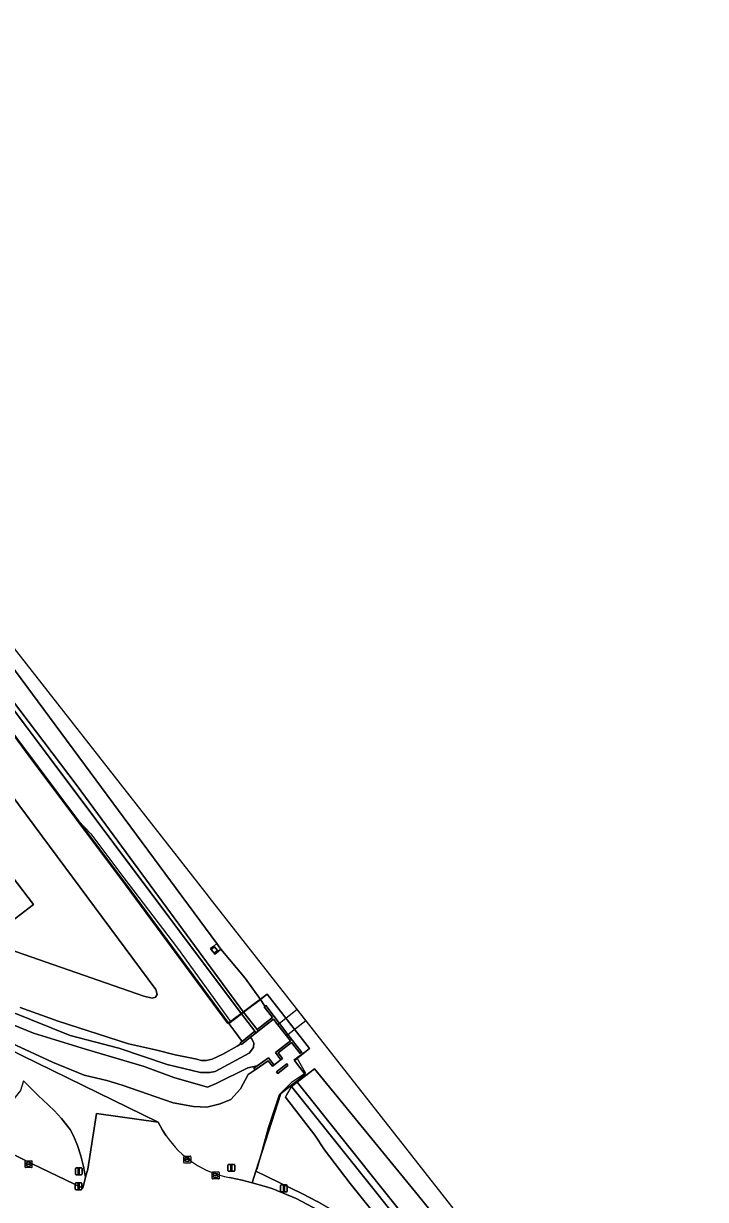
# Model space of a CAD drawing. Extents: x 156141 to 158132, y 385651 to 388333.
# Drawn here: x 156815.5 to 156914.1, y 388163.2 to 388333.3 of the extents above; entities that cross this region are included whole.
import ezdxf

# ---------------------------------------------------------------- set-up
doc = ezdxf.new("R2010")
doc.units = 0
for name, color, linetype in [('IMGEO_Berm_groen', 7, 'Continuous'), ('IMGEO_Duiker', 7, 'Continuous'), ('IMGEO_Grasland_overig', 7, 'Continuous'), ('IMGEO_Groenvoorziening', 7, 'Continuous'), ('IMGEO_Hek', 7, 'Continuous'), ('IMGEO_Kademuur', 7, 'Continuous'), ('IMGEO_Kolk', 7, 'Continuous'), ('IMGEO_Lichtmast', 7, 'Continuous'), ('IMGEO_Loofbos', 7, 'Continuous'), ('IMGEO_Muur', 7, 'Continuous'), ('IMGEO_Oever', 7, 'Continuous'), ('IMGEO_Rijbaan_lokaal_gesloten', 7, 'Continuous'), ('IMGEO_Rijbaan_lokaal_onverhard', 7, 'Continuous'), ('IMGEO_Terreindeel_gesloten', 7, 'Continuous'), ('IMGEO_Terreindeel_open', 7, 'Continuous'), ('IMGEO_Verkeersbordpaal', 7, 'Continuous'), ('IMGEO_Waterloop', 7, 'Continuous')]:
    doc.layers.add(name, color=color, linetype=linetype)

msp = doc.modelspace()

# ---------------------------------------------------------------- linework, layer by layer
at = {"layer": 'IMGEO_Berm_groen'}
msp.add_lwpolyline([(156877.63, 388143.59), (156874.15, 388147.22), (156867.72, 388155.02), (156864.3, 388158.58), (156862.36, 388160.2), (156860.29, 388161.62), (156857.97, 388162.94), (156855.86, 388164.09), (156849.11, 388167.32), (156848.57, 388165.65), (156850.64, 388165.09), (156851.58, 388164.77), (156854.96, 388163.38), (156858.21, 388161.65), (156861.28, 388159.59), (156864.13, 388157.25), (156866.71, 388154.66), (156908.68, 388103.73), (156909.26, 388104.2), (156909.16, 388104.32), (156909.66, 388104.74)], close=True, dxfattribs=at)
at = {"layer": 'IMGEO_Duiker'}
msp.add_lwpolyline([(156856.33, 388189.15), (156855.1, 388190.72), (156852.53, 388188.7), (156852.29, 388188.51), (156853.52, 388186.93), (156853.75, 388187.12)], close=True, dxfattribs=at)
at = {"layer": 'IMGEO_Grasland_overig'}
for points in [[(156914.13, 388115.46), (156842.35, 388206.97), (156842.33, 388206.98), (156842.26, 388207.09), (156805.43, 388254.04), (156759.43, 388316.68), (156747.79, 388333.28), (156745.79, 388332.68), (156750.08, 388326.5), (156784.66, 388278.94), (156809.26, 388246.5), (156843.46, 388200.24), (156844.07, 388199.45), (156847.59, 388195.26), (156849.76, 388192.18), (156850.77, 388192.95), (156856.87, 388185.07), (156854.68, 388183.33), (156856.24, 388181.3), (156852.72, 388178.59), (156849.11, 388167.32), (156855.86, 388164.09), (156857.97, 388162.94)], [(156867.34, 388159.86), (156862.77, 388165.56), (156859.05, 388170.42), (156857.63, 388172.55), (156853.38, 388178.05), (156853.52, 388178.35), (156854.28, 388179.6), (156855.08, 388180.22), (156857.58, 388182.14), (156872.62, 388163.77), (156903.22, 388126.01)]]:
    msp.add_lwpolyline(points, dxfattribs=at)
msp.add_lwpolyline([(156842.35, 388206.97), (156842.26, 388207.09), (156842.33, 388206.98)], close=True, dxfattribs=at)
at = {"layer": 'IMGEO_Groenvoorziening'}
for points in [[(156740.64, 388295.95), (156743.08, 388291.2), (156757.77, 388295.02), (156764.66, 388289.1), (156777.94, 388270.2), (156792.75, 388250), (156834.63, 388193.61), (156834.82, 388192.91), (156834.58, 388192.51), (156834.12, 388192.36), (156832.9, 388192.67), (156810.02, 388200.62), (156807.83, 388198.94), (156805.02, 388202.62), (156788.81, 388212.14), (156760.67, 388233.99)], [(156815.01, 388191.02), (156820.53, 388189.04), (156830.71, 388185.76), (156834.62, 388184.91), (156837.42, 388184.17), (156840.59, 388183.54), (156841.22, 388183.34), (156841.91, 388183.34), (156842.79, 388183.54), (156844.34, 388184.27), (156846.42, 388185.42), (156846.94, 388185.77), (156846.84, 388185.89), (156847.11, 388186.1), (156846.05, 388187.54), (156845.2, 388188.69), (156831.07, 388207.85), (156823.46, 388218), (156808.75, 388237.63)], [(156845.28, 388166.45), (156847.11, 388166.05), (156848.57, 388165.65), (156849.11, 388167.32), (156852.72, 388178.59), (156856.24, 388181.3), (156854.68, 388183.33), (156856.87, 388185.07), (156850.77, 388192.95), (156849.76, 388192.18), (156850.42, 388191.19), (156850.54, 388191.28), (156852.53, 388188.7), (156853.75, 388187.12), (156855.75, 388184.52), (156855.63, 388184.43), (156855.51, 388184.34), (156854.29, 388185.93), (156852.36, 388184.44), (156852.97, 388183.64), (156852.74, 388183.46), (156852.64, 388183.38), (156851.84, 388182.77), (156851.74, 388182.69), (156851.51, 388182.51), (156850.88, 388183.32), (156849, 388181.99), (156848.02, 388181.3), (156846.89, 388179.23), (156845.49, 388177.71), (156843.96, 388177.09), (156842.02, 388176.62), (156840.1, 388176.68), (156837.16, 388177.2), (156829.8, 388179.8), (156827.54, 388180.44), (156824.3, 388181.23), (156819.7, 388183.12), (156813.86, 388185.81)], [(156806.54, 388188.32), (156835, 388174.44), (156835.62, 388173.29), (156836.15, 388172.46)]]:
    msp.add_lwpolyline(points, dxfattribs=at)
for points in [[(156852.11, 388181.72), (156853.58, 388182.85), (156853.76, 388182.61), (156852.3, 388181.48)], [(156815.49, 388180.4), (156815.08, 388179.03), (156813.57, 388177.14), (156812.75, 388175.8), (156811.29, 388173.89), (156810.18, 388172.67), (156808.46, 388172.56), (156816.78, 388168.4), (156824.09, 388164.9), (156824.5, 388166.47), (156824.17, 388168.04), (156823.79, 388169.57), (156823.33, 388171.05), (156822.74, 388172.45), (156822.24, 388173.36), (156821.03, 388174.97), (156819.97, 388176.1), (156818.31, 388177.68), (156817.7, 388178.26), (156816.59, 388179.33)]]:
    msp.add_lwpolyline(points, close=True, dxfattribs=at)
msp.add_arc((156847.81, 388180.24), 14.02, 213.7193, 259.5956, dxfattribs=at)
at = {"layer": 'IMGEO_Hek'}
for points in [[(156852.77, 388190.34), (156850.73, 388192.92), (156845.08, 388188.7), (156830.24, 388208.76), (156816.17, 388227.53), (156807.98, 388238.66), (156797.21, 388252.99), (156781.48, 388274.14), (156771.39, 388287.39), (156763.51, 388298.2), (156750.69, 388314.94), (156745.99, 388321.39), (156739.49, 388330.77)], [(156847.11, 388186.1), (156846.05, 388187.54), (156845.2, 388188.69), (156831.07, 388207.85), (156743.84, 388324.21)], [(156852.82, 388190.29), (156850.77, 388192.95), (156849.76, 388192.18), (156847.34, 388190.32), (156847.04, 388190.1), (156845.2, 388188.69)], [(156852.82, 388190.29), (156855.29, 388187.06)], [(156855.29, 388187.06), (156856.87, 388185.01), (156854.59, 388183.39)], [(156855.06, 388183.73), (156856.31, 388181.51), (156854.28, 388180.16), (156852.48, 388178.4), (156850.88, 388173.6), (156849.24, 388167.58)]]:
    msp.add_lwpolyline(points, dxfattribs=at)
at = {"layer": 'IMGEO_Kademuur'}
for points in [[(156854.29, 388185.93), (156855.51, 388184.34), (156855.63, 388184.43), (156855.75, 388184.52), (156853.75, 388187.12), (156852.53, 388188.7), (156850.54, 388191.28), (156850.42, 388191.19), (156850.3, 388191.1), (156851.5, 388189.55), (156849.28, 388187.84), (156849.46, 388187.6), (156851.68, 388189.31), (156852.29, 388188.51), (156853.52, 388186.93), (156854.1, 388186.17), (156851.93, 388184.49), (156852.74, 388183.46), (156852.97, 388183.64), (156852.36, 388184.44)], [(156849.17, 388187.34), (156848.98, 388187.58), (156847.11, 388186.1), (156846.84, 388185.89), (156846.94, 388185.77), (156847.03, 388185.66), (156847.29, 388185.86), (156848.36, 388186.7)], [(156851.74, 388182.69), (156850.94, 388183.73), (156849.32, 388182.58), (156848.82, 388182.23), (156849, 388181.99), (156850.88, 388183.32), (156851.51, 388182.51)]]:
    msp.add_lwpolyline(points, close=True, dxfattribs=at)
at = {"layer": 'IMGEO_Kolk'}
for p, q in [((156838.77, 388169.51), (156839.62, 388169.51)), ((156815.74, 388167.93), (156815.74, 388168.79)), ((156815.82, 388168.86), (156816.67, 388168.86)), ((156816.67, 388167.86), (156815.82, 388167.86)), ((156816, 388168.35), (156816, 388168.37)), ((156816.04, 388168.4), (156816.44, 388168.4)), ((156816.44, 388168.32), (156816.04, 388168.32)), ((156816.23, 388168.64), (156816.25, 388168.64)), ((156816.25, 388168.08), (156816.23, 388168.08)), ((156816.48, 388168.37), (156816.48, 388168.35)), ((156816.74, 388168.79), (156816.74, 388167.93)), ((156838.69, 388168.58), (156838.69, 388169.44)), ((156839.62, 388168.51), (156838.77, 388168.51)), ((156838.95, 388169), (156838.95, 388169.02)), ((156839.39, 388168.97), (156838.99, 388168.97)), ((156839, 388169.05), (156839.39, 388169.05)), ((156839.18, 388169.29), (156839.21, 388169.29)), ((156839.2, 388168.73), (156839.18, 388168.73)), ((156839.44, 388169.02), (156839.44, 388169)), ((156839.69, 388169.44), (156839.69, 388168.58)), ((156842.81, 388166.3), (156842.81, 388167.16)), ((156842.88, 388167.23), (156843.73, 388167.23)), ((156843.73, 388166.23), (156842.88, 388166.23)), ((156843.06, 388166.72), (156843.06, 388166.74)), ((156843.5, 388166.69), (156843.1, 388166.69)), ((156843.11, 388166.77), (156843.5, 388166.77)), ((156843.29, 388167.01), (156843.32, 388167.01)), ((156843.32, 388166.45), (156843.29, 388166.45)), ((156843.55, 388166.74), (156843.55, 388166.72)), ((156843.81, 388167.16), (156843.81, 388166.3))]:
    msp.add_line(p, q, dxfattribs=at)
for points in [[(156838.77, 388169.51), (156839.62, 388169.51)], [(156815.74, 388167.93), (156815.74, 388168.79)], [(156815.82, 388168.86), (156816.67, 388168.86)], [(156816.67, 388167.86), (156815.82, 388167.86)], [(156816.74, 388168.79), (156816.74, 388167.93)], [(156838.69, 388168.58), (156838.69, 388169.44)], [(156839.62, 388168.51), (156838.77, 388168.51)], [(156839.69, 388169.44), (156839.69, 388168.58)], [(156842.81, 388166.3), (156842.81, 388167.16)], [(156842.88, 388167.23), (156843.73, 388167.23)], [(156843.73, 388166.23), (156842.88, 388166.23)], [(156843.81, 388167.16), (156843.81, 388166.3)]]:
    msp.add_lwpolyline(points, dxfattribs=at)
for centre, radius, start, end in [((156838.77, 388169.44), 0.0765, 91.552, 178.448), ((156838.77, 388169.44), 0.0765, 91.552, 178.448), ((156839.62, 388169.44), 0.0765, 1.552, 88.448), ((156839.62, 388169.44), 0.0765, 1.552, 88.448), ((156815.82, 388168.79), 0.0765, 91.552, 178.448), ((156815.82, 388168.79), 0.0765, 91.552, 178.448), ((156815.82, 388167.94), 0.0765, 181.552, 268.448), ((156815.82, 388167.94), 0.0765, 181.552, 268.448), ((156816.04, 388168.36), 0.0403, 85.8775, 175.7526), ((156816.04, 388168.35), 0.0366, 178.938, 274.7102), ((156816.45, 388168.37), 0.0386, 1.7309, 96.639), ((156816.44, 388168.36), 0.043, 264.8664, 352.4533), ((156816.67, 388168.79), 0.0765, 1.552, 88.448), ((156816.67, 388168.79), 0.0765, 1.552, 88.448), ((156816.67, 388167.94), 0.0765, 271.552, 358.448), ((156816.67, 388167.94), 0.0765, 271.552, 358.448), ((156838.77, 388168.59), 0.0765, 181.552, 268.448), ((156838.77, 388168.59), 0.0765, 181.552, 268.448), ((156838.99, 388169.01), 0.0403, 85.8775, 175.7526), ((156838.99, 388169), 0.0366, 178.938, 274.7102), ((156839.4, 388169.02), 0.0386, 1.7309, 96.639), ((156839.39, 388169.01), 0.043, 264.8664, 352.4533), ((156839.62, 388168.59), 0.0765, 271.552, 358.448), ((156839.62, 388168.59), 0.0765, 271.552, 358.448), ((156842.88, 388167.15), 0.0765, 91.552, 178.448), ((156842.88, 388167.15), 0.0765, 91.552, 178.448), ((156842.88, 388166.31), 0.0765, 181.552, 268.448), ((156842.88, 388166.31), 0.0765, 181.552, 268.448), ((156843.1, 388166.73), 0.0403, 85.8775, 175.7526), ((156843.1, 388166.72), 0.0366, 178.938, 274.7102), ((156843.51, 388166.73), 0.0386, 1.7309, 96.639), ((156843.51, 388166.73), 0.043, 264.8664, 352.4533), ((156843.73, 388167.15), 0.0765, 1.552, 88.448), ((156843.73, 388167.15), 0.0765, 1.552, 88.448), ((156843.73, 388166.31), 0.0765, 271.552, 358.448), ((156843.73, 388166.31), 0.0765, 271.552, 358.448)]:
    msp.add_arc(centre, radius, start, end, dxfattribs=at)
for centre, major_axis, ratio, start_param, end_param in [((156816.23, 388168.36), (-0.387, 0.002), 0.722429, 4.712389, 7.853982), ((156816.25, 388168.36), (-0.39, 0.002), 0.717154, 1.570796, 4.712389), ((156839.18, 388169.01), (-0.387, 0.002), 0.722429, 4.712389, 7.853982), ((156839.2, 388169.01), (-0.39, 0.002), 0.717154, 1.570796, 4.712389), ((156843.29, 388166.73), (-0.387, 0.002), 0.722429, 4.712389, 7.853982), ((156843.32, 388166.73), (-0.39, 0.002), 0.717154, 1.570796, 4.712389)]:
    msp.add_ellipse(centre, major_axis=major_axis, ratio=ratio, start_param=start_param, end_param=end_param, dxfattribs=at)
at = {"layer": 'IMGEO_Lichtmast'}
for p, q in [((156823.11, 388167.81), (156823.9, 388167.81)), ((156823.9, 388167.81), (156823.11, 388167.81)), ((156823.01, 388166.92), (156823.01, 388167.71)), ((156823.01, 388167.71), (156823.01, 388166.92)), ((156823.9, 388166.82), (156823.11, 388166.82)), ((156823.11, 388166.82), (156823.9, 388166.82)), ((156824, 388167.71), (156824, 388166.92)), ((156824, 388166.92), (156824, 388167.71)), ((156822.98, 388164.75), (156822.98, 388165.55)), ((156822.98, 388165.55), (156822.98, 388164.75)), ((156823.08, 388165.65), (156823.87, 388165.65)), ((156823.87, 388165.65), (156823.08, 388165.65)), ((156823.87, 388164.65), (156823.08, 388164.65)), ((156823.08, 388164.65), (156823.87, 388164.65)), ((156823.97, 388165.55), (156823.97, 388164.75)), ((156823.97, 388164.75), (156823.97, 388165.55)), ((156852.67, 388164.45), (156852.67, 388165.25)), ((156852.67, 388165.25), (156852.67, 388164.45)), ((156852.77, 388165.35), (156853.56, 388165.35)), ((156853.56, 388165.35), (156852.77, 388165.35)), ((156853.66, 388165.25), (156853.66, 388164.45)), ((156853.66, 388164.45), (156853.66, 388165.25)), ((156853.56, 388164.35), (156852.77, 388164.35)), ((156852.77, 388164.35), (156853.56, 388164.35))]:
    msp.add_line(p, q, dxfattribs=at)
for points in [[(156823.43, 388167.69), (156823.58, 388167.69), (156823.58, 388166.94), (156823.43, 388166.94), (156823.43, 388167.69)], [(156823.4, 388165.52), (156823.55, 388165.52), (156823.55, 388164.77), (156823.4, 388164.77), (156823.4, 388165.52)], [(156853.09, 388165.22), (156853.24, 388165.22), (156853.24, 388164.47), (156853.09, 388164.47), (156853.09, 388165.22)]]:
    msp.add_lwpolyline(points, dxfattribs=at)
for centre, start, end in [((156823.11, 388167.71), 90, 180), ((156823.11, 388167.71), 90, 180), ((156823.9, 388167.71), 0, 90), ((156823.9, 388167.71), 360, 90), ((156823.11, 388166.92), 180, 270), ((156823.11, 388166.92), 180, 270), ((156823.9, 388166.92), 270, 0), ((156823.9, 388166.92), 270, 0), ((156823.08, 388165.55), 90, 180), ((156823.08, 388165.55), 90, 180), ((156823.08, 388164.75), 180, 270), ((156823.08, 388164.75), 180, 270), ((156823.87, 388165.55), 0, 90), ((156823.87, 388165.55), 360, 90), ((156823.87, 388164.75), 270, 0), ((156823.87, 388164.75), 270, 0), ((156852.77, 388165.25), 90, 180), ((156852.77, 388165.25), 90, 180), ((156852.77, 388164.45), 180, 270), ((156852.77, 388164.45), 180, 270), ((156853.56, 388165.25), 0, 90), ((156853.56, 388165.25), 360, 90), ((156853.56, 388164.45), 270, 0), ((156853.56, 388164.45), 270, 0)]:
    msp.add_arc(centre, 0.1, start, end, dxfattribs=at)
at = {"layer": 'IMGEO_Loofbos'}
msp.add_lwpolyline([(156760.67, 388233.99), (156788.81, 388212.14), (156805.02, 388202.62), (156797.3, 388212.74), (156806.41, 388219.7), (156816.94, 388205.91), (156810.02, 388200.62), (156832.9, 388192.67), (156834.12, 388192.36), (156834.58, 388192.51), (156834.82, 388192.91), (156834.63, 388193.61), (156792.75, 388250)], dxfattribs=at)
at = {"layer": 'IMGEO_Muur'}
for points in [[(156842.64, 388199.41), (156843.12, 388199.78), (156843.55, 388199.23), (156843.07, 388198.86), (156843.16, 388198.74), (156843.64, 388199.11), (156844.07, 388199.45), (156843.46, 388200.24), (156843.02, 388199.9), (156842.55, 388199.53)], [(156853.58, 388182.85), (156852.11, 388181.72), (156852.3, 388181.48), (156853.76, 388182.61)]]:
    msp.add_lwpolyline(points, close=True, dxfattribs=at)
at = {"layer": 'IMGEO_Oever'}
for points in [[(156739.49, 388330.77), (156745.99, 388321.39), (156747.13, 388319.83), (156751.96, 388313.38), (156772.48, 388286.01), (156794.17, 388257.08), (156804.98, 388242.65), (156808.75, 388237.63), (156823.46, 388218), (156831.07, 388207.85), (156845.2, 388188.69), (156847.04, 388190.1), (156773.43, 388288.28), (156747.07, 388325.57), (156742.62, 388331.71)], [(156742.62, 388331.71), (156739.49, 388330.77), (156745.99, 388321.39), (156747.13, 388319.83), (156751.96, 388313.38), (156772.48, 388286.01), (156794.17, 388257.08), (156804.98, 388242.65), (156808.75, 388237.63), (156823.46, 388218), (156825.24, 388216.14), (156830, 388209.74), (156837.76, 388199.57), (156845.44, 388188.96), (156847.01, 388190.14), (156773.43, 388288.28), (156747.07, 388325.57)], [(156745.79, 388332.68), (156743.44, 388331.96), (156745.06, 388329.68), (156748.18, 388325.07), (156776.97, 388285.06), (156798.21, 388256.06), (156823.29, 388223.06), (156847.34, 388190.32), (156849.76, 388192.18), (156847.59, 388195.26), (156844.07, 388199.45), (156843.64, 388199.11), (156843.16, 388198.74), (156843.07, 388198.86), (156842.64, 388199.41), (156842.55, 388199.53), (156843.02, 388199.9), (156843.46, 388200.24), (156809.26, 388246.5), (156784.66, 388278.94), (156750.08, 388326.5)], [(156847.34, 388190.32), (156849.28, 388187.84), (156851.5, 388189.55), (156850.3, 388191.1), (156850.42, 388191.19), (156849.76, 388192.18)], [(156846.05, 388187.54), (156847.11, 388186.1), (156848.98, 388187.58), (156847.04, 388190.1), (156845.2, 388188.69)]]:
    msp.add_lwpolyline(points, close=True, dxfattribs=at)
for points in [[(156813.86, 388185.81), (156819.7, 388183.12), (156824.3, 388181.23), (156827.54, 388180.44), (156829.8, 388179.8), (156837.16, 388177.2), (156840.1, 388176.68), (156842.02, 388176.62), (156843.96, 388177.09), (156845.49, 388177.71), (156846.89, 388179.23), (156848.02, 388181.3), (156849, 388181.99), (156848.82, 388182.23), (156849.32, 388182.58), (156847.94, 388182.3), (156843.35, 388180.03), (156842.11, 388179.5), (156837.25, 388180.88), (156832.96, 388182.49), (156824.48, 388184.96), (156816.98, 388187.28), (156808.66, 388190.66)], [(156813.78, 388190.37), (156822.28, 388186.94), (156829.31, 388185.12), (156836.3, 388182.75), (156841.12, 388181.63), (156842.47, 388181.6), (156843.25, 388181.75), (156848.13, 388184.41), (156848.78, 388185.21), (156848.8, 388185.9), (156848.49, 388186.51), (156848.36, 388186.7), (156847.29, 388185.86), (156847.03, 388185.66), (156846.94, 388185.77), (156846.42, 388185.42), (156844.34, 388184.27), (156842.79, 388183.54), (156841.91, 388183.34), (156841.22, 388183.34), (156840.59, 388183.54), (156837.42, 388184.17), (156834.62, 388184.91), (156830.71, 388185.76), (156820.53, 388189.04), (156815.01, 388191.02)], [(156903.22, 388126.01), (156872.62, 388163.77), (156857.58, 388182.14), (156855.08, 388180.22), (156874.63, 388155.76)], [(156906.02, 388114.84), (156854.28, 388179.6), (156853.52, 388178.35), (156853.38, 388178.05), (156857.63, 388172.55), (156859.05, 388170.42), (156862.77, 388165.56), (156867.34, 388159.86)]]:
    msp.add_lwpolyline(points, dxfattribs=at)
at = {"layer": 'IMGEO_Rijbaan_lokaal_gesloten'}
for points in [[(156836.15, 388172.46), (156835.62, 388173.29), (156835, 388174.44), (156826.09, 388175.66), (156824.81, 388167.65), (156824.5, 388166.47), (156824.09, 388164.9), (156816.78, 388168.4), (156808.46, 388172.56), (156804.17, 388174.7), (156787.84, 388182.87), (156787.65, 388182.97)], [(156858.21, 388161.65), (156854.96, 388163.38), (156851.58, 388164.77), (156850.64, 388165.09), (156848.57, 388165.65), (156847.11, 388166.05), (156845.28, 388166.45)]]:
    msp.add_lwpolyline(points, dxfattribs=at)
msp.add_arc((156847.81, 388180.24), 14.02, 213.7193, 259.5956, dxfattribs=at)
at = {"layer": 'IMGEO_Rijbaan_lokaal_onverhard'}
msp.add_lwpolyline([(156815.49, 388180.4), (156816.59, 388179.33), (156817.7, 388178.26), (156818.31, 388177.68), (156819.97, 388176.1), (156821.03, 388174.97), (156822.24, 388173.36), (156822.74, 388172.45), (156823.33, 388171.05), (156823.79, 388169.57), (156824.17, 388168.04), (156824.5, 388166.47), (156824.81, 388167.65), (156826.09, 388175.66), (156835, 388174.44), (156806.54, 388188.32)], dxfattribs=at)
at = {"layer": 'IMGEO_Terreindeel_gesloten'}
msp.add_lwpolyline([(156843.12, 388199.78), (156842.64, 388199.41), (156843.07, 388198.86), (156843.55, 388199.23)], close=True, dxfattribs=at)
at = {"layer": 'IMGEO_Terreindeel_open'}
msp.add_lwpolyline([(156805.02, 388202.62), (156807.83, 388198.94), (156810.02, 388200.62), (156816.94, 388205.91), (156806.41, 388219.7), (156797.3, 388212.74)], close=True, dxfattribs=at)
at = {"layer": 'IMGEO_Verkeersbordpaal'}
for p, q in [((156845.07, 388167.42), (156845.07, 388168.22)), ((156845.07, 388168.22), (156845.07, 388167.42)), ((156845.17, 388168.32), (156845.96, 388168.32)), ((156845.96, 388168.32), (156845.17, 388168.32)), ((156846.06, 388168.22), (156846.06, 388167.42)), ((156846.06, 388167.42), (156846.06, 388168.22)), ((156845.96, 388167.32), (156845.17, 388167.32)), ((156845.17, 388167.32), (156845.96, 388167.32))]:
    msp.add_line(p, q, dxfattribs=at)
msp.add_lwpolyline([(156845.49, 388168.2), (156845.64, 388168.2), (156845.64, 388167.45), (156845.49, 388167.45), (156845.49, 388168.2)], dxfattribs=at)
for centre, start, end in [((156845.17, 388168.22), 90, 180), ((156845.17, 388168.22), 90, 180), ((156845.96, 388168.22), 0, 90), ((156845.96, 388168.22), 360, 90), ((156845.17, 388167.42), 180, 270), ((156845.17, 388167.42), 180, 270), ((156845.96, 388167.42), 270, 0), ((156845.96, 388167.42), 270, 0)]:
    msp.add_arc(centre, 0.1, start, end, dxfattribs=at)
at = {"layer": 'IMGEO_Waterloop'}
for points in [[(156742.62, 388331.71), (156747.07, 388325.57), (156773.43, 388288.28), (156847.04, 388190.1), (156847.34, 388190.32), (156823.29, 388223.06), (156798.21, 388256.06), (156776.97, 388285.06), (156748.18, 388325.07), (156745.06, 388329.68), (156743.44, 388331.96)], [(156848.98, 388187.58), (156849.17, 388187.34), (156849.46, 388187.6), (156849.28, 388187.84), (156847.34, 388190.32), (156847.04, 388190.1)], [(156854.28, 388179.6), (156906.02, 388114.84), (156906.97, 388113.42), (156907.21, 388112.08), (156907.58, 388111.41), (156908.5, 388111.45), (156908.91, 388112.05), (156908.91, 388112.73), (156908.78, 388113.34), (156907.94, 388114.52), (156904.27, 388119), (156894.62, 388130.93), (156874.63, 388155.76), (156855.08, 388180.22)]]:
    msp.add_lwpolyline(points, close=True, dxfattribs=at)
msp.add_lwpolyline([(156808.66, 388190.66), (156816.98, 388187.28), (156824.48, 388184.96), (156832.96, 388182.49), (156837.25, 388180.88), (156842.11, 388179.5), (156843.35, 388180.03), (156847.94, 388182.3), (156849.32, 388182.58), (156850.94, 388183.73), (156851.74, 388182.69), (156851.84, 388182.77), (156852.64, 388183.38), (156852.74, 388183.46), (156851.93, 388184.49), (156854.1, 388186.17), (156853.52, 388186.93), (156852.29, 388188.51), (156851.68, 388189.31), (156849.46, 388187.6), (156849.17, 388187.34), (156848.36, 388186.7), (156848.49, 388186.51), (156848.8, 388185.9), (156848.78, 388185.21), (156848.13, 388184.41), (156843.25, 388181.75), (156842.47, 388181.6), (156841.12, 388181.63), (156836.3, 388182.75), (156829.31, 388185.12), (156822.28, 388186.94), (156813.78, 388190.37)], dxfattribs=at)

doc.saveas('drawing.dxf')
